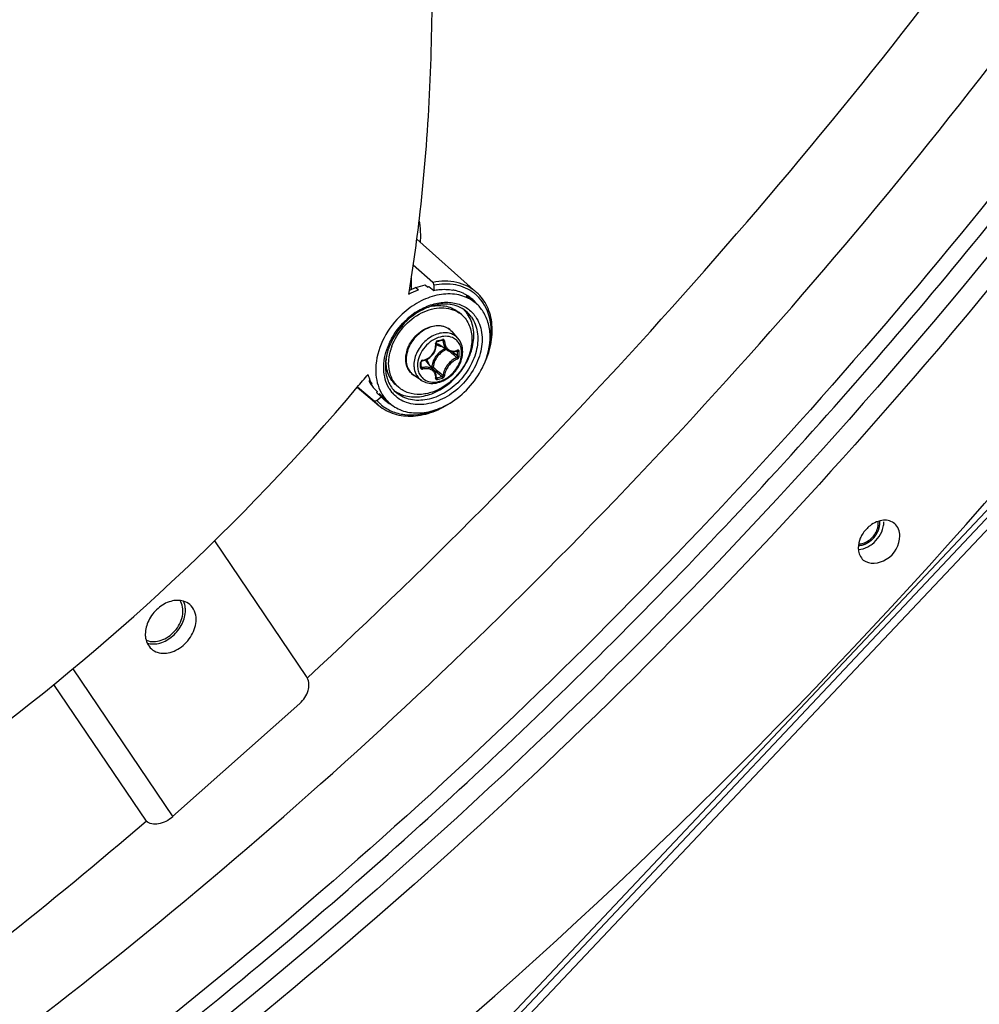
# Model space of a CAD drawing. Header units: millimetres. Extents: x 0 to 420, y 0 to 297.
# Tile 386 of 502: x 376 to 385, y 179 to 188. Entities that reach past the tile are written whole.
import ezdxf

# ---------------------------------------------------------------- set-up
doc = ezdxf.new("R2010")
doc.units = ezdxf.units.MM
doc.header["$LTSCALE"] = 23.1
doc.layers.get('0').update_dxf_attribs({"linetype": 'CONTINUOUS'})
doc.layers.add('02___PRT_ALL_AXES', color=7, linetype='CONTINUOUS')

msp = doc.modelspace()

# ---------------------------------------------------------------- linework, layer by layer
at = {"color": 7, "linetype": 'CONTINUOUS'}
for p, q in [((394.2525, 192.7103), (370.8129, 167.8505)), ((379.9991, 185.9781), (380.559, 185.4801)), ((370.8208, 168.0369), (387.5109, 185.7451)), ((387.5447, 185.7077), (370.8546, 167.9995)), ((380.1479, 185.5732), (379.9658, 185.7337)), ((379.9478, 185.507), (379.9478, 185.6123)), ((379.9242, 185.4638), (379.9301, 185.4992)), ((379.9247, 185.4631), (379.9305, 185.4987)), ((379.9898, 185.5254), (379.9301, 185.4992)), ((379.9898, 185.5254), (380.0143, 185.5052)), ((380.0764, 185.5504), (380.1009, 185.5302)), ((380.1131, 185.5357), (380.1113, 185.5319)), ((380.1131, 185.5357), (380.1578, 185.4991)), ((380.1578, 185.5472), (380.1578, 185.4991)), ((380.4619, 185.4503), (380.5442, 185.3846)), ((380.4195, 185.27), (380.3945, 185.2917)), ((380.1893, 185.0188), (380.2041, 185.0229)), ((380.2041, 185.0229), (380.213, 185.0254)), ((380.213, 185.0254), (380.2218, 185.028)), ((380.2218, 185.028), (380.2367, 185.0324)), ((380.2335, 185.0315), (380.2446, 185.0255)), ((380.2367, 185.0324), (380.2372, 185.0326)), ((380.2372, 185.0326), (380.2383, 185.0327)), ((380.2383, 185.0327), (380.2392, 185.0327)), ((380.2392, 185.0327), (380.24, 185.0324)), ((380.24, 185.0324), (380.2403, 185.0323)), ((380.3844, 185.0501), (380.329, 185.1126)), ((380.1638, 184.9202), (380.1695, 184.9322)), ((380.1695, 184.9322), (380.1742, 184.9445)), ((380.1742, 184.9445), (380.1777, 184.9571)), ((380.1777, 184.9571), (380.1801, 184.9699)), ((380.1801, 184.9699), (380.1813, 184.9828)), ((380.1805, 185.0076), (380.1808, 185.0092)), ((380.1805, 185.0062), (380.1805, 185.0076)), ((380.1814, 184.9957), (380.1805, 185.0062)), ((380.1808, 185.0092), (380.1812, 185.0107)), ((380.1812, 185.0107), (380.1819, 185.0122)), ((380.1813, 184.9828), (380.1814, 184.9957)), ((380.1819, 185.0122), (380.1827, 185.0137)), ((380.1827, 185.0137), (380.1837, 185.015)), ((380.1837, 185.015), (380.1849, 185.0162)), ((380.1849, 185.0162), (380.1861, 185.0172)), ((380.1861, 185.0172), (380.1874, 185.018)), ((380.1874, 185.018), (380.1887, 185.0186)), ((380.1887, 185.0186), (380.1893, 185.0188)), ((380.2904, 184.9363), (380.1976, 184.9939)), ((380.2903, 184.9364), (380.2941, 184.9342)), ((380.2941, 184.9342), (380.3025, 184.9301)), ((380.3025, 184.9301), (380.3113, 184.9271)), ((380.3597, 184.9271), (380.3697, 184.9302)), ((380.3697, 184.9302), (380.3772, 184.9332)), ((380.3743, 184.9321), (380.3813, 184.9283)), ((380.3781, 184.9339), (380.3772, 184.9332)), ((380.3772, 184.9332), (380.3785, 184.9337)), ((380.3785, 184.9337), (380.379, 184.9337)), ((380.0457, 184.8365), (380.047, 184.8374)), ((380.047, 184.8374), (380.0484, 184.8382)), ((380.0484, 184.8382), (380.0499, 184.8388)), ((380.0499, 184.8388), (380.0514, 184.8392)), ((380.0514, 184.8392), (380.0518, 184.8393)), ((380.0518, 184.8393), (380.0614, 184.8412)), ((380.0614, 184.8412), (380.0741, 184.8447)), ((380.0741, 184.8447), (380.0865, 184.8493)), ((380.0865, 184.8493), (380.0985, 184.855)), ((380.0985, 184.855), (380.11, 184.8618)), ((380.11, 184.8618), (380.1209, 184.8695)), ((380.1209, 184.8695), (380.1311, 184.8782)), ((380.1311, 184.8782), (380.1406, 184.8876)), ((380.1406, 184.8876), (380.1492, 184.8979)), ((380.1492, 184.8979), (380.157, 184.9088)), ((380.157, 184.9088), (380.1638, 184.9202)), ((380.3113, 184.9271), (380.3206, 184.925)), ((380.3206, 184.925), (380.3301, 184.9239)), ((380.3301, 184.9239), (380.3398, 184.9239)), ((380.3308, 184.9239), (380.3331, 184.9219)), ((380.3398, 184.9239), (380.3498, 184.925)), ((380.3498, 184.925), (380.3597, 184.9271)), ((380.041, 184.8287), (380.0413, 184.83)), ((380.041, 184.8279), (380.041, 184.8287)), ((380.0411, 184.8092), (380.041, 184.8279)), ((380.041, 184.7806), (380.0411, 184.8041)), ((380.041, 184.7802), (380.041, 184.7806)), ((380.0411, 184.7794), (380.041, 184.7802)), ((380.0411, 184.8041), (380.0411, 184.8092)), ((380.0411, 184.7875), (380.0504, 184.7751)), ((380.0413, 184.7787), (380.0411, 184.7794)), ((380.0413, 184.83), (380.0418, 184.8314)), ((380.0417, 184.7782), (380.0413, 184.7787)), ((380.0418, 184.8314), (380.0425, 184.8328)), ((380.0425, 184.8328), (380.0434, 184.8341)), ((380.0434, 184.8341), (380.0445, 184.8354)), ((380.0445, 184.8354), (380.0457, 184.8365)), ((380.1626, 184.7475), (380.0926, 184.8308)), ((380.1396, 184.7802), (380.136, 184.7792)), ((380.1492, 184.7634), (380.1826, 184.7351)), ((380.1674, 184.7412), (380.1626, 184.7474)), ((379.5556, 184.6701), (379.5538, 184.6441)), ((380.043, 184.6559), (379.9732, 184.7017)), ((380.1721, 184.7334), (380.1674, 184.7412)), ((380.1759, 184.725), (380.1721, 184.7334)), ((380.1787, 184.7161), (380.1759, 184.725)), ((380.1806, 184.7068), (380.1787, 184.7161)), ((380.1804, 184.6793), (380.1814, 184.6784)), ((380.1805, 184.6801), (380.1813, 184.6873)), ((380.1805, 184.6796), (380.1805, 184.6801)), ((380.1805, 184.6792), (380.1805, 184.6796)), ((380.1805, 184.6792), (380.1805, 184.6792)), ((380.1805, 184.6792), (380.1805, 184.6791)), ((380.1805, 184.6791), (380.1805, 184.6792)), ((380.1814, 184.6972), (380.1806, 184.7068)), ((380.1812, 184.6863), (380.1872, 184.6781)), ((380.1812, 184.6863), (380.1839, 184.6826)), ((380.1813, 184.6873), (380.1814, 184.6972)), ((380.1814, 184.6784), (380.1823, 184.6779)), ((379.4407, 184.5916), (379.6423, 184.4216)), ((379.4437, 184.5951), (379.5997, 184.4635)), ((379.5538, 184.6441), (379.5774, 184.622)), ((379.5696, 184.6178), (379.5701, 184.6171)), ((379.5697, 184.6179), (379.5701, 184.6171)), ((379.5774, 184.622), (379.5769, 184.6227)), ((379.5971, 184.5816), (379.6207, 184.5595)), ((379.8303, 184.5897), (379.8053, 184.6113)), ((379.6269, 184.553), (379.6217, 184.5428)), ((379.6646, 184.5026), (379.6217, 184.5428)), ((379.6246, 184.468), (379.6646, 184.5026)), ((379.6458, 184.5333), (379.7348, 184.4499)), ((379.6863, 184.4804), (379.6646, 184.5026)), ((378.9654, 181.8822), (378.1054, 183.154)), ((376.7761, 181.9541), (377.7133, 180.5682)), ((376.5968, 181.8064), (377.4628, 180.5256)), ((378.9725, 181.8702), (378.9747, 181.8722)), ((378.9735, 181.8689), (378.9757, 181.8709)), ((377.7114, 180.571), (378.9038, 181.6306))]:
    msp.add_line(p, q, dxfattribs=at)
for centre, radius, start, end in [((380.213, 184.9891), 0.5527, 100.3517, 101.70181), ((380.2641, 185.0968), 0.4116, 75.01192, 79.76012), ((380.271, 185.122), 0.3855, 65.30876, 75.04523), ((380.279, 185.1403), 0.3655, 59.91949, 65.24582), ((380.2815, 185.1447), 0.3604, 59.41092, 59.90667), ((380.2839, 185.1487), 0.3558, 51.38982, 59.42005), ((380.2329, 185.1498), 0.3867, 43.29663, 47.2978), ((380.3246, 185.1094), 0.3521, 51.40461, 60.36717), ((380.2855, 185.1509), 0.3531, 44.16412, 51.36607), ((380.2514, 185.1672), 0.3613, 39.0989, 43.29239), ((380.3012, 185.1703), 0.3829, 47.57215, 52.21409), ((380.2829, 185.1485), 0.3566, 38.9283, 44.15239), ((380.3005, 185.1696), 0.384, 42.93519, 47.56836), ((380.2414, 185.1151), 0.2837, 42.65384, 45.69266), ((380.2405, 185.1143), 0.2849, 42.00251, 42.65523), ((380.238, 185.1122), 0.2882, 34.71844, 41.98672), ((380.2753, 185.0829), 0.2877, 34.74605, 51.27615), ((380.3719, 184.7183), 0.6909, 130.90081, 132.28464), ((380.3625, 184.7296), 0.6763, 123.93803, 130.92049), ((380.2531, 185.0778), 0.2542, 49.1138, 56.51182), ((380.2138, 185.0105), 0.1539, 50.53518, 52.38989), ((380.214, 185.0107), 0.1537, 47.20358, 50.53486), ((380.2134, 185.0102), 0.1545, 41.53019, 47.1948), ((379.6593, 186.9583), 2.0045, 285.39308, 286.80749), ((380.28, 184.8271), 0.2432, 108.97867, 109.22935), ((380.3053, 184.7468), 0.6194, 158.58314, 159.04535), ((380.3166, 184.7423), 0.6316, 156.17979, 158.57638), ((380.2439, 184.7977), 0.5108, 159.68136, 163.43785), ((380.2449, 185.0702), 0.0898, 224.14979, 225.13489), ((380.2451, 185.0705), 0.0901, 225.16768, 238.19258), ((380.346, 184.7685), 0.202, 114.0645, 126.40526), ((372.1934, 175.3622), 12.5417, 49.56104, 49.72441), ((380.3357, 185.0366), 0.1071, 290.31697, 292.26307), ((380.3344, 185.0396), 0.1103, 292.2624, 294.07545), ((380.182, 184.7855), 0.4778, 172.64471, 173.57113), ((380.1927, 184.7841), 0.4886, 170.97582, 172.64116), ((380.109, 184.8389), 0.3988, 176.85024, 179.98581), ((380.0572, 184.8235), 0.0216, 99.06376, 106.76369), ((380.0236, 184.7729), 0.0902, 40.02572, 53.88647), ((380.3598, 184.7506), 0.2113, 135.09832, 148.10442), ((372.9285, 176.2236), 11.4092, 49.26308, 49.56466), ((372.35, 175.4256), 12.4061, 49.65654, 49.94798), ((378.9161, 184.9046), 1.4654, 0.00233, 0.92882), ((378.9647, 184.9046), 1.4168, 359.05537, 0.00295), ((378.9178, 184.9037), 1.4783, 0.0024, 0.92888), ((378.9669, 184.9037), 1.4292, 359.05547, 0.00301), ((377.8937, 184.7993), 2.1407, 0.00233, 0.64253), ((377.9738, 184.7993), 2.0607, 359.34524, 0.00194), ((380.0383, 184.7806), 0.00271, 351.60329, 359.32144), ((380.0083, 184.7725), 0.1114, 16.50857, 23.3442), ((387.8055, 193.8644), 11.8794, 229.89404, 230.16205), ((364.2923, 197.3664), 19.8161, 319.85896, 320.31525), ((379.9449, 184.8187), 0.4171, 194.7631, 200.91006), ((379.9182, 184.8084), 0.3885, 200.89904, 208.5514), ((387.2956, 193.1567), 11.0235, 229.81565, 230.16603), ((379.8124, 186.0652), 1.4368, 285.12112, 287.07727), ((379.813, 186.0633), 1.4495, 285.13021, 287.08635), ((386.8571, 192.7272), 10.3986, 230.16047, 230.51372), ((379.8791, 184.8224), 0.371, 208.72649, 210.70742), ((379.8738, 184.8192), 0.3648, 210.70555, 213.50232), ((379.8656, 184.8137), 0.3549, 213.62951, 220.83979), ((380.0082, 184.7408), 0.3128, 210.79009, 214.71405), ((380.0019, 184.7366), 0.3052, 214.72363, 222.49614), ((379.9867, 184.7493), 0.2748, 214.69889, 226.77666), ((379.9574, 184.787), 0.2824, 231.41242, 236.28994), ((379.9968, 184.7819), 0.2543, 221.70798, 229.09647), ((379.8836, 184.7869), 0.3476, 220.85046, 222.95488), ((379.9986, 184.7217), 0.3795, 208.25195, 208.50269), ((379.9903, 184.7171), 0.3701, 208.47923, 214.6989), ((379.8852, 184.7793), 0.3541, 233.68307, 237.60805), ((379.9777, 184.7084), 0.3548, 214.70639, 226.77538), ((379.9279, 184.7379), 0.3531, 226.82672, 227.61861), ((379.9276, 184.7377), 0.3527, 227.61889, 232.31606), ((379.8875, 184.783), 0.3585, 237.61027, 241.00823), ((379.8977, 184.7243), 0.396, 221.18357, 229.84642), ((379.9136, 184.7225), 0.3851, 221.37611, 225.97491), ((379.9122, 184.7211), 0.3831, 225.97758, 230.58978), ((379.9289, 184.7394), 0.3548, 232.32547, 237.56827), ((379.9322, 184.7446), 0.361, 237.57277, 242.53029), ((378.8656, 181.8148), 0.1204, 27.39696, 34.03294)]:
    msp.add_arc(centre, radius, start, end, dxfattribs=at)
for points, knots in [([(378.9757, 181.8709), (381.3571, 184.074), (385.6919, 188.9116), (389.8774, 195.8119), (392.3241, 201.6351), (394.0782, 207.3942), (394.6905, 211.8509), (394.7189, 214.7681)], [0, 0, 0, 0, 0.260218, 0.517594, 0.643305, 0.766, 1, 1, 1, 1]), ([(376.3864, 178.6276), (378.9724, 180.6185), (382.5671, 184.0162), (386.6173, 189.1506), (389.2512, 193.2623), (391.4281, 197.557), (393.6377, 203.3356), (394.5758, 207.869), (394.804, 210.8639)], [0, 0, 0, 0, 0.256713, 0.385748, 0.513858, 0.640132, 0.763745, 1, 1, 1, 1]), ([(395.384, 210.3616), (395.1558, 207.3667), (394.2177, 202.8333), (392.0081, 197.0548), (389.8312, 192.76), (387.1973, 188.6483), (383.1471, 183.5139), (379.5524, 180.1162), (376.9664, 178.1253)], [0, 0, 0, 0, 0.236255, 0.359868, 0.486142, 0.614252, 0.743287, 1, 1, 1, 1]), ([(377.0381, 177.9883), (378.7262, 179.2877), (381.9458, 182.1224), (386.1907, 186.9467), (389.7717, 192.241), (391.6735, 196.0355), (392.4809, 197.9697)], [0, 0, 0, 0, 0.250468, 0.502714, 0.753575, 1, 1, 1, 1]), ([(379.9305, 185.4987), (379.9666, 185.7221), (380.0968, 186.6717), (380.1434, 187.6318), (380.1434, 188.3639)], [0, 0, 0, 0, 0.236061, 1, 1, 1, 1]), ([(371.4392, 172.373), (373.0217, 173.2236), (379.2626, 177.0658), (384.6257, 182.3015), (387.9314, 186.7271)], [0, 0, 0, 0, 0.245426, 1, 1, 1, 1]), ([(380.021, 186.1479), (380.0238, 186.132), (380.033, 186.0665), (380.034, 186), (380.0307, 185.9501)], [0, 0, 0, 0, 0.243924, 1, 1, 1, 1]), ([(380.559, 185.4801), (380.5075, 185.5259), (380.3712, 185.5927), (380.2219, 185.5883), (380.1479, 185.5732)], [0, 0, 0, 0, 0.477261, 1, 1, 1, 1]), ([(380.1479, 185.5732), (380.1494, 185.5719), (380.1551, 185.5643), (380.1578, 185.5546), (380.1578, 185.5472)], [0, 0, 0, 0, 0.21372, 1, 1, 1, 1]), ([(380.5359, 185.473), (380.4862, 185.5115), (380.3603, 185.5658), (380.2251, 185.5608), (380.1578, 185.5472)], [0, 0, 0, 0, 0.477878, 1, 1, 1, 1]), ([(380.1578, 185.4991), (380.1731, 185.5021), (380.2324, 185.5111), (380.2935, 185.5098), (380.3372, 185.5019)], [0, 0, 0, 0, 0.259924, 1, 1, 1, 1]), ([(380.4986, 185.4154), (380.4545, 185.4406), (380.3499, 185.473), (380.1808, 185.4609), (380.011, 185.3947), (379.9091, 185.3204), (379.8619, 185.2767)], [0, 0, 0, 0, 0.220273, 0.459889, 0.721654, 1, 1, 1, 1]), ([(380.625, 184.7987), (380.655, 184.8594), (380.6995, 184.9841), (380.7134, 185.1753), (380.6693, 185.3496), (380.6001, 185.4436), (380.559, 185.4801)], [0, 0, 0, 0, 0.27766, 0.536254, 0.774759, 1, 1, 1, 1]), ([(380.6745, 184.9528), (380.6965, 185.0389), (380.71, 185.2121), (380.6353, 185.3735), (380.5816, 185.4311)], [0, 0, 0, 0, 0.530514, 1, 1, 1, 1]), ([(379.7648, 184.9751), (379.7896, 185.0418), (379.8661, 185.1659), (380.0073, 185.2771), (380.1348, 185.3261), (380.2287, 185.3394), (380.3173, 185.3288), (380.3703, 185.3051), (380.3934, 185.2899)], [0, 0, 0, 0, 0.270012, 0.538889, 0.665622, 0.784297, 0.895035, 1, 1, 1, 1]), ([(380.1341, 185.3502), (380.1144, 185.3441), (380.0342, 185.3138), (379.9615, 185.2649), (379.9133, 185.2212)], [0, 0, 0, 0, 0.24013, 1, 1, 1, 1]), ([(379.985, 185.2906), (380.0248, 185.3174), (380.1077, 185.3609), (380.2395, 185.3922), (380.3658, 185.3847), (380.4409, 185.352), (380.4726, 185.33)], [0, 0, 0, 0, 0.278079, 0.537425, 0.776313, 1, 1, 1, 1]), ([(380.4552, 185.3074), (380.4146, 185.3399), (380.305, 185.3829), (380.1907, 185.3677), (380.1341, 185.3502)], [0, 0, 0, 0, 0.4676, 1, 1, 1, 1]), ([(380.1341, 185.3496), (380.1809, 185.359), (380.2536, 185.3606), (380.3409, 185.3304), (380.3781, 185.3059), (380.3945, 185.2917)], [0, 0, 0, 0, 0.520566, 0.763512, 1, 1, 1, 1]), ([(380.6253, 184.7986), (380.664, 184.8845), (380.6981, 185.0236), (380.6724, 185.2006), (380.6366, 185.2771), (380.6137, 185.31)], [0, 0, 0, 0, 0.532157, 0.773654, 1, 1, 1, 1]), ([(379.8619, 185.2767), (379.7936, 185.2135), (379.681, 185.0674), (379.6243, 184.8903), (379.6165, 184.803)], [0, 0, 0, 0, 0.515032, 1, 1, 1, 1]), ([(379.9133, 185.2212), (379.8937, 185.2035), (379.8207, 185.1292), (379.7648, 185.0377), (379.7378, 184.9649)], [0, 0, 0, 0, 0.253634, 1, 1, 1, 1]), ([(379.7388, 184.9973), (379.7484, 185.019), (379.792, 185.1046), (379.8536, 185.1809), (379.9071, 185.2295)], [0, 0, 0, 0, 0.247118, 1, 1, 1, 1]), ([(380.5487, 185.2537), (380.5788, 185.2103), (380.6184, 185.1011), (380.6062, 184.9219), (380.5327, 184.7437), (380.408, 184.5884), (380.2484, 184.4756), (380.0733, 184.4207), (379.9036, 184.4339), (379.8109, 184.4932), (379.7769, 184.5304)], [0, 0, 0, 0, 0.111601, 0.235694, 0.371611, 0.512961, 0.65114, 0.778817, 0.893431, 1, 1, 1, 1]), ([(380.5116, 185.2469), (380.5395, 185.2067), (380.5766, 185.1061), (380.5671, 184.9406), (380.5016, 184.775), (380.3889, 184.6291), (380.2431, 184.5208), (380.0815, 184.464), (379.9229, 184.4681), (379.8327, 184.5169), (379.7985, 184.549)], [0, 0, 0, 0, 0.111188, 0.234535, 0.369608, 0.510439, 0.648802, 0.777413, 0.893182, 1, 1, 1, 1]), ([(379.8007, 184.5521), (379.8386, 184.5268), (379.9325, 184.4934), (380.0862, 184.5057), (380.2387, 184.5719), (380.3734, 184.6832), (380.4753, 184.8266), (380.5325, 184.9857), (380.5376, 185.143), (380.5014, 185.238), (380.4749, 185.2763)], [0, 0, 0, 0, 0.107975, 0.226362, 0.356798, 0.495317, 0.63487, 0.76804, 0.889766, 1, 1, 1, 1]), ([(380.4195, 185.27), (380.4347, 185.2569), (380.4623, 185.2264), (380.5034, 185.1519), (380.5146, 185.0862), (380.5146, 185.0424)], [0, 0, 0, 0, 0.238021, 0.481682, 1, 1, 1, 1]), ([(380.3077, 185.1325), (380.2914, 185.145), (380.252, 185.1642), (380.1846, 185.1696), (380.1139, 185.1531), (380.0457, 185.1169), (379.9854, 185.064), (379.9237, 184.98), (379.8993, 184.9023), (379.8993, 184.8522)], [0, 0, 0, 0, 0.104897, 0.216899, 0.338904, 0.47012, 0.607003, 0.744549, 1, 1, 1, 1]), ([(379.904, 184.9227), (379.9165, 184.9724), (379.9677, 185.066), (380.053, 185.13), (380.1004, 185.1495)], [0, 0, 0, 0, 0.499995, 1, 1, 1, 1]), ([(380.1004, 185.1495), (380.121, 185.158), (380.1629, 185.17), (380.2266, 185.1704), (380.2848, 185.1518), (380.3162, 185.127), (380.329, 185.1126)], [0, 0, 0, 0, 0.270574, 0.524505, 0.765155, 1, 1, 1, 1]), ([(380.5146, 185.0424), (380.5146, 184.9583), (380.4727, 184.8279), (380.3679, 184.688), (380.2656, 184.6007), (380.1506, 184.5425), (380.0321, 184.5184), (379.9201, 184.5318), (379.8562, 184.5672), (379.8303, 184.5897)], [0, 0, 0, 0, 0.256473, 0.394543, 0.531644, 0.662632, 0.784011, 0.89531, 1, 1, 1, 1]), ([(380.3149, 185.0943), (380.2973, 185.0997), (380.2586, 185.1047), (380.199, 185.0953), (380.1398, 185.0704), (380.0664, 185.0189), (379.9964, 184.9304), (379.972, 184.8425), (379.972, 184.8002)], [0, 0, 0, 0, 0.108641, 0.225762, 0.35139, 0.483442, 0.751147, 1, 1, 1, 1]), ([(380.1999, 185.0567), (380.173, 185.0473), (380.1211, 185.0182), (380.0405, 184.9368), (380.0059, 184.8504), (380.0059, 184.7945)], [0, 0, 0, 0, 0.249772, 0.51087, 1, 1, 1, 1]), ([(380.1913, 185.0257), (380.1864, 185.0243), (380.1775, 185.0174), (380.1746, 185.0065), (380.1752, 185.0014)], [0, 0, 0, 0, 0.497141, 1, 1, 1, 1]), ([(380.1913, 185.0257), (380.1914, 185.0248), (380.1915, 185.0225), (380.1908, 185.0192), (380.1893, 185.0188)], [0, 0, 0, 0, 0.348, 1, 1, 1, 1]), ([(380.3338, 185.0562), (380.3141, 185.0648), (380.2684, 185.0734), (380.2233, 185.0647), (380.2009, 185.057)], [0, 0, 0, 0, 0.475969, 1, 1, 1, 1]), ([(380.2389, 185.0394), (380.239, 185.0385), (380.2391, 185.0362), (380.2382, 185.0329), (380.2367, 185.0324)], [0, 0, 0, 0, 0.339767, 1, 1, 1, 1]), ([(380.258, 185.0253), (380.2577, 185.0298), (380.2545, 185.037), (380.2457, 185.0405), (380.2411, 185.0401), (380.2389, 185.0394)], [0, 0, 0, 0, 0.502703, 0.74499, 1, 1, 1, 1]), ([(380.2446, 185.0255), (380.2446, 185.0262), (380.244, 185.0289), (380.2421, 185.0313), (380.2403, 185.0323)], [0, 0, 0, 0, 0.264576, 1, 1, 1, 1]), ([(380.2446, 185.0255), (380.2456, 185.0072), (380.2532, 184.9726), (380.2767, 184.9449), (380.2903, 184.9364)], [0, 0, 0, 0, 0.531229, 1, 1, 1, 1]), ([(380.258, 185.0253), (380.2557, 185.0246), (380.2512, 185.0242), (380.2466, 185.0246), (380.2446, 185.0255)], [0, 0, 0, 0, 0.5364, 1, 1, 1, 1]), ([(380.258, 185.0253), (380.2588, 185.0129), (380.2631, 184.9891), (380.2794, 184.9582), (380.3046, 184.9368), (380.3253, 184.9311), (380.3356, 184.9304)], [0, 0, 0, 0, 0.279104, 0.533854, 0.769255, 1, 1, 1, 1]), ([(380.3844, 185.0501), (380.3753, 185.0603), (380.3539, 185.0786), (380.3283, 185.0902), (380.3149, 185.0943)], [0, 0, 0, 0, 0.49562, 1, 1, 1, 1]), ([(380.4188, 184.9138), (380.4188, 184.9294), (380.4153, 184.9598), (380.3985, 185.0015), (380.3709, 185.0352), (380.3467, 185.0505), (380.3338, 185.0562)], [0, 0, 0, 0, 0.267263, 0.518158, 0.759229, 1, 1, 1, 1]), ([(380.4287, 184.9249), (380.4287, 184.948), (380.4219, 184.9934), (380.3989, 185.0336), (380.3844, 185.0501)], [0, 0, 0, 0, 0.512429, 1, 1, 1, 1]), ([(379.7395, 184.5807), (379.7076, 184.6342), (379.674, 184.7692), (379.7017, 184.9026), (379.7269, 184.9683)], [0, 0, 0, 0, 0.469284, 1, 1, 1, 1]), ([(379.7378, 184.9649), (379.7346, 184.9563), (379.7229, 184.9223), (379.7144, 184.8872), (379.7102, 184.8608)], [0, 0, 0, 0, 0.255569, 1, 1, 1, 1]), ([(379.7352, 184.8174), (379.7352, 184.8277), (379.7369, 184.8702), (379.7451, 184.9124), (379.7543, 184.9433)], [0, 0, 0, 0, 0.242407, 1, 1, 1, 1]), ([(380.0537, 184.8448), (380.0715, 184.8477), (380.1065, 184.8608), (380.1482, 184.898), (380.1738, 184.9472), (380.1773, 184.984), (380.1752, 185.0014)], [0, 0, 0, 0, 0.24849, 0.504031, 0.757203, 1, 1, 1, 1]), ([(380.2261, 184.9311), (380.2182, 184.9253), (380.1882, 184.8999), (380.165, 184.8665), (380.1536, 184.8395)], [0, 0, 0, 0, 0.251119, 1, 1, 1, 1]), ([(380.1752, 185.0013), (380.1766, 185.0018), (380.1788, 185.0025), (380.1807, 185.0046), (380.1806, 185.0055)], [0, 0, 0, 0, 0.63264, 1, 1, 1, 1]), ([(380.1813, 184.9938), (380.1845, 184.9914), (380.1986, 184.9824), (380.2148, 184.9772), (380.2272, 184.9754)], [0, 0, 0, 0, 0.245283, 1, 1, 1, 1]), ([(380.2776, 184.9443), (380.2715, 184.942), (380.2468, 184.9308), (380.2246, 184.9142), (380.2101, 184.8997)], [0, 0, 0, 0, 0.242416, 1, 1, 1, 1]), ([(380.3356, 184.9304), (380.3386, 184.9302), (380.3513, 184.9301), (380.3639, 184.9329), (380.3728, 184.9362)], [0, 0, 0, 0, 0.242499, 1, 1, 1, 1]), ([(380.3794, 184.9389), (380.3795, 184.9384), (380.3795, 184.9366), (380.3789, 184.9347), (380.3781, 184.9339)], [0, 0, 0, 0, 0.296838, 1, 1, 1, 1]), ([(380.3813, 184.9283), (380.3813, 184.9289), (380.3813, 184.9309), (380.3802, 184.933), (380.3789, 184.9337)], [0, 0, 0, 0, 0.295427, 1, 1, 1, 1]), ([(380.3959, 184.9277), (380.3958, 184.9317), (380.3935, 184.9384), (380.3854, 184.9408), (380.3814, 184.9397), (380.3794, 184.9389)], [0, 0, 0, 0, 0.500392, 0.734456, 1, 1, 1, 1]), ([(379.7072, 184.839), (379.7022, 184.7944), (379.7044, 184.7074), (379.7377, 184.626), (379.7607, 184.5928)], [0, 0, 0, 0, 0.526184, 1, 1, 1, 1]), ([(379.8053, 184.6114), (379.7901, 184.6245), (379.7624, 184.655), (379.7214, 184.7295), (379.7102, 184.7952), (379.7102, 184.839)], [0, 0, 0, 0, 0.238021, 0.481682, 1, 1, 1, 1]), ([(379.8956, 184.8579), (379.8956, 184.8632), (379.8964, 184.885), (379.8999, 184.9067), (379.904, 184.9227)], [0, 0, 0, 0, 0.244438, 1, 1, 1, 1]), ([(379.9732, 184.7017), (379.961, 184.7097), (379.9386, 184.7293), (379.905, 184.78), (379.8956, 184.827), (379.8956, 184.8579)], [0, 0, 0, 0, 0.241984, 0.486768, 1, 1, 1, 1]), ([(379.8993, 184.8522), (379.8993, 184.8222), (379.9081, 184.7768), (379.9403, 184.728), (379.9616, 184.7093), (379.9732, 184.7017)], [0, 0, 0, 0, 0.517982, 0.760912, 1, 1, 1, 1]), ([(380.0298, 184.705), (380.0402, 184.6882), (380.0692, 184.6584), (380.1293, 184.6369), (380.197, 184.64), (380.2651, 184.6659), (380.3273, 184.7114), (380.3922, 184.7891), (380.4188, 184.8649), (380.4188, 184.9138)], [0, 0, 0, 0, 0.105488, 0.213714, 0.331476, 0.460622, 0.598286, 0.738716, 1, 1, 1, 1]), ([(380.0509, 184.8442), (380.0463, 184.8428), (380.0381, 184.8373), (380.0343, 184.8278), (380.0343, 184.8233)], [0, 0, 0, 0, 0.515676, 1, 1, 1, 1]), ([(380.043, 184.6559), (380.0601, 184.6446), (380.0999, 184.6283), (380.1655, 184.6256), (380.2323, 184.6429), (380.2954, 184.6778), (380.3505, 184.7275), (380.4068, 184.806), (380.4287, 184.8782), (380.4287, 184.9249)], [0, 0, 0, 0, 0.11076, 0.226584, 0.349536, 0.479279, 0.613227, 0.747471, 1, 1, 1, 1]), ([(380.0537, 184.8448), (380.0537, 184.8435), (380.0537, 184.8416), (380.0525, 184.8394), (380.0518, 184.8393)], [0, 0, 0, 0, 0.650306, 1, 1, 1, 1]), ([(380.1106, 184.8166), (380.1092, 184.8198), (380.1033, 184.832), (380.0948, 184.8429), (380.0875, 184.8498)], [0, 0, 0, 0, 0.255247, 1, 1, 1, 1]), ([(380.1536, 184.8395), (380.1516, 184.8346), (380.1445, 184.8155), (380.1404, 184.7953), (380.1396, 184.7802)], [0, 0, 0, 0, 0.258896, 1, 1, 1, 1]), ([(380.1804, 184.8622), (380.1763, 184.8556), (380.1622, 184.8297), (380.1538, 184.8002), (380.1527, 184.7784)], [0, 0, 0, 0, 0.261592, 1, 1, 1, 1]), ([(380.374, 184.8685), (380.3574, 184.8624), (380.3247, 184.8431), (380.2846, 184.8025), (380.2556, 184.7544), (380.2457, 184.7187), (380.2446, 184.7018)], [0, 0, 0, 0, 0.24174, 0.507568, 0.769195, 1, 1, 1, 1]), ([(380.3794, 184.856), (380.3639, 184.8501), (380.3334, 184.8318), (380.2959, 184.7937), (380.2686, 184.7486), (380.2592, 184.7153), (380.258, 184.6995)], [0, 0, 0, 0, 0.241461, 0.507728, 0.769702, 1, 1, 1, 1]), ([(380.374, 184.8685), (380.3751, 184.869), (380.3792, 184.872), (380.3815, 184.8774), (380.3813, 184.8812)], [0, 0, 0, 0, 0.233629, 1, 1, 1, 1]), ([(380.3794, 184.856), (380.3797, 184.8596), (380.378, 184.8644), (380.3749, 184.8679), (380.374, 184.8685)], [0, 0, 0, 0, 0.766459, 1, 1, 1, 1]), ([(380.3794, 184.856), (380.3817, 184.8569), (380.3902, 184.8623), (380.3958, 184.8725), (380.3959, 184.8802)], [0, 0, 0, 0, 0.2401, 1, 1, 1, 1]), ([(380.3959, 184.9277), (380.3935, 184.9267), (380.3885, 184.9261), (380.3833, 184.927), (380.3813, 184.9283)], [0, 0, 0, 0, 0.520163, 1, 1, 1, 1]), ([(380.3959, 184.8802), (380.3935, 184.8791), (380.3884, 184.8786), (380.3833, 184.8798), (380.3813, 184.8812)], [0, 0, 0, 0, 0.516682, 1, 1, 1, 1]), ([(379.6165, 184.803), (379.6144, 184.7794), (379.6118, 184.6904), (379.6333, 184.5997), (379.6642, 184.5421)], [0, 0, 0, 0, 0.265545, 1, 1, 1, 1]), ([(379.807, 184.6127), (379.7834, 184.6391), (379.746, 184.7049), (379.7352, 184.7792), (379.7352, 184.8174)], [0, 0, 0, 0, 0.481107, 1, 1, 1, 1]), ([(379.972, 184.8002), (379.972, 184.7929), (379.9733, 184.7651), (379.9804, 184.7373), (379.9892, 184.7187)], [0, 0, 0, 0, 0.261199, 1, 1, 1, 1]), ([(380.0059, 184.7945), (380.0059, 184.7784), (380.0095, 184.747), (380.0218, 184.7178), (380.0298, 184.705)], [0, 0, 0, 0, 0.516185, 1, 1, 1, 1]), ([(380.0343, 184.8233), (380.0352, 184.8235), (380.0378, 184.8241), (380.041, 184.8261), (380.041, 184.8279)], [0, 0, 0, 0, 0.335626, 1, 1, 1, 1]), ([(380.0343, 184.7758), (380.0352, 184.7759), (380.0377, 184.7765), (380.0407, 184.7784), (380.041, 184.7802)], [0, 0, 0, 0, 0.321323, 1, 1, 1, 1]), ([(380.0343, 184.7758), (380.0343, 184.7736), (380.0352, 184.7691), (380.0413, 184.7619), (380.0492, 184.761), (380.0537, 184.762)], [0, 0, 0, 0, 0.245151, 0.483798, 1, 1, 1, 1]), ([(380.0417, 184.7782), (380.0426, 184.777), (380.0454, 184.775), (380.0487, 184.7748), (380.0504, 184.7751)], [0, 0, 0, 0, 0.481798, 1, 1, 1, 1]), ([(380.1626, 184.7475), (380.1568, 184.7544), (380.1421, 184.7665), (380.1146, 184.7771), (380.0831, 184.7803), (380.0613, 184.7775), (380.0504, 184.7751)], [0, 0, 0, 0, 0.222882, 0.461558, 0.720944, 1, 1, 1, 1]), ([(380.0537, 184.762), (380.0537, 184.7644), (380.0529, 184.7689), (380.0515, 184.7733), (380.0504, 184.7751)], [0, 0, 0, 0, 0.526671, 1, 1, 1, 1]), ([(380.166, 184.7265), (380.1613, 184.7344), (380.148, 184.749), (380.1205, 184.7623), (380.088, 184.767), (380.0653, 184.7645), (380.0537, 184.762)], [0, 0, 0, 0, 0.221381, 0.457911, 0.717649, 1, 1, 1, 1]), ([(380.1396, 184.7803), (380.1419, 184.7808), (380.1465, 184.7809), (380.151, 184.7796), (380.1527, 184.7784)], [0, 0, 0, 0, 0.526419, 1, 1, 1, 1]), ([(380.1396, 184.7803), (380.1396, 184.7797), (380.1398, 184.7773), (380.1403, 184.775), (380.1409, 184.7733)], [0, 0, 0, 0, 0.234277, 1, 1, 1, 1]), ([(380.1452, 184.7682), (380.1481, 184.7697), (380.1513, 184.7732), (380.1526, 184.7774), (380.1527, 184.7784)], [0, 0, 0, 0, 0.762591, 1, 1, 1, 1]), ([(379.9892, 184.7187), (379.9951, 184.7059), (380.0102, 184.6821), (380.0315, 184.6634), (380.043, 184.6559)], [0, 0, 0, 0, 0.504391, 1, 1, 1, 1]), ([(380.1752, 184.6756), (380.1764, 184.6845), (380.1764, 184.7023), (380.1703, 184.7192), (380.166, 184.7265)], [0, 0, 0, 0, 0.513521, 1, 1, 1, 1]), ([(380.1752, 184.6756), (380.1749, 184.6737), (380.1751, 184.6697), (380.1802, 184.663), (380.1874, 184.663), (380.1913, 184.6641)], [0, 0, 0, 0, 0.250198, 0.477776, 1, 1, 1, 1]), ([(380.1752, 184.6756), (380.1759, 184.6758), (380.1781, 184.6765), (380.1803, 184.6784), (380.1805, 184.6801)], [0, 0, 0, 0, 0.303916, 1, 1, 1, 1]), ([(380.1823, 184.6779), (380.1826, 184.6778), (380.1842, 184.6774), (380.1859, 184.6777), (380.1872, 184.6781)], [0, 0, 0, 0, 0.220787, 1, 1, 1, 1]), ([(380.1913, 184.6641), (380.1916, 184.6666), (380.1908, 184.6716), (380.1888, 184.6763), (380.1872, 184.6781)], [0, 0, 0, 0, 0.510568, 1, 1, 1, 1]), ([(380.2343, 184.6917), (380.2356, 184.692), (380.2401, 184.6939), (380.2442, 184.6982), (380.2446, 184.7018)], [0, 0, 0, 0, 0.265099, 1, 1, 1, 1]), ([(380.2389, 184.6778), (380.2392, 184.6803), (380.2383, 184.6854), (380.236, 184.69), (380.2343, 184.6917)], [0, 0, 0, 0, 0.50766, 1, 1, 1, 1]), ([(380.2389, 184.6778), (380.2413, 184.6785), (380.2502, 184.6829), (380.2575, 184.6922), (380.258, 184.6995)], [0, 0, 0, 0, 0.257299, 1, 1, 1, 1]), ([(380.258, 184.6996), (380.2547, 184.6984), (380.2494, 184.6986), (380.2454, 184.7011), (380.2446, 184.7018)], [0, 0, 0, 0, 0.768189, 1, 1, 1, 1]), ([(374.3398, 180.1869), (374.823, 180.4906), (376.6831, 181.7598), (378.3574, 183.3066), (379.4409, 184.5915)], [0, 0, 0, 0, 0.253487, 1, 1, 1, 1]), ([(379.6246, 184.468), (379.6227, 184.4663), (379.6157, 184.4614), (379.6044, 184.4595), (379.5997, 184.4635)], [0, 0, 0, 0, 0.295911, 1, 1, 1, 1]), ([(379.6423, 184.4216), (379.6847, 184.3858), (379.7888, 184.3304), (379.9695, 184.3124), (380.1583, 184.3552), (380.2762, 184.4186), (380.3323, 184.4579)], [0, 0, 0, 0, 0.224996, 0.463447, 0.722183, 1, 1, 1, 1]), ([(379.669, 184.4251), (379.7008, 184.3989), (379.7752, 184.356), (379.9518, 184.3174), (380.0935, 184.3464), (380.1808, 184.3827)], [0, 0, 0, 0, 0.230481, 0.471216, 1, 1, 1, 1]), ([(379.7348, 184.4499), (379.7696, 184.4172), (379.8568, 184.3647), (380.0122, 184.342), (380.1777, 184.3729), (380.2823, 184.4247), (380.3325, 184.4573)], [0, 0, 0, 0, 0.223725, 0.460864, 0.719788, 1, 1, 1, 1]), ([(378.9038, 181.6306), (378.9389, 181.6618), (378.9911, 181.7374), (378.9911, 181.8344), (378.9725, 181.8702)], [0, 0, 0, 0, 0.538285, 1, 1, 1, 1]), ([(353.4105, 169.9695), (355.4863, 170.1117), (359.7227, 170.8215), (365.9259, 172.9975), (371.9491, 176.234), (375.6786, 179.0011), (377.4628, 180.5256)], [0, 0, 0, 0, 0.23396, 0.479862, 0.736111, 1, 1, 1, 1]), ([(377.7133, 180.5682), (377.6936, 180.5512), (377.6503, 180.523), (377.5664, 180.4932), (377.4923, 180.5), (377.4628, 180.5256)], [0, 0, 0, 0, 0.289547, 0.56496, 1, 1, 1, 1])]:
    msp.add_open_spline(points, degree=3, knots=knots, dxfattribs=at)
for points in [[(379.9242, 185.4639), (379.9531, 185.4798), (379.9833, 185.4937), (380.0143, 185.5052)], [(379.9898, 185.5254), (380.0179, 185.5358), (380.0469, 185.5443), (380.0764, 185.5504)], [(380.4726, 185.33), (380.5021, 185.3095), (380.5283, 185.2832), (380.5487, 185.2537)], [(380.6137, 185.31), (380.5944, 185.3379), (380.5707, 185.3634), (380.5442, 185.3846)], [(380.3325, 184.4573), (380.4581, 184.5391), (380.5636, 184.662), (380.6253, 184.7986)]]:
    msp.add_open_spline(points, degree=3, dxfattribs=at)
at = {"color": 2, "linetype": 'CONTINUOUS'}
for points, knots in [([(384.3263, 183.26), (384.3268, 183.2617), (384.3278, 183.265), (384.329, 183.2691), (384.3299, 183.2719), (384.3304, 183.2736), (384.3307, 183.2753), (384.3312, 183.2774), (384.3318, 183.28), (384.3324, 183.2826), (384.3329, 183.2847), (384.3333, 183.2864), (384.3335, 183.2881), (384.3339, 183.2909), (384.3344, 183.2942), (384.3349, 183.297), (384.3351, 183.2987), (384.3353, 183.2999), (384.3354, 183.3011), (384.3355, 183.3028), (384.3357, 183.3057), (384.3359, 183.3091), (384.3362, 183.312), (384.3363, 183.3137), (384.3362, 183.3152), (384.3362, 183.3172), (384.3362, 183.3196), (384.3362, 183.3219), (384.3361, 183.3239), (384.3361, 183.3255), (384.336, 183.3271), (384.3357, 183.3299), (384.3353, 183.334), (384.335, 183.3373), (384.3349, 183.3389)], [0, 0, 0, 0, 0.0625, 0.125, 0.15625, 0.171875, 0.1875, 0.21875, 0.25, 0.28125, 0.3125, 0.328125, 0.34375, 0.375, 0.4375, 0.46875, 0.484375, 0.5, 0.515625, 0.53125, 0.5625, 0.625, 0.65625, 0.671875, 0.6875, 0.71875, 0.75, 0.78125, 0.8125, 0.828125, 0.84375, 0.875, 0.9375, 1, 1, 1, 1]), ([(384.1372, 183.1091), (384.1396, 183.1094), (384.1443, 183.11), (384.1514, 183.1109), (384.1573, 183.1116), (384.1614, 183.1121), (384.1638, 183.1124), (384.1656, 183.1126), (384.1671, 183.1128), (384.1682, 183.1129), (384.169, 183.113), (384.1696, 183.1131), (384.1702, 183.1133), (384.1712, 183.1136), (384.1734, 183.1143), (384.1764, 183.1154), (384.1813, 183.117), (384.1861, 183.1186), (384.191, 183.1202), (384.1947, 183.1215), (384.1977, 183.1225), (384.2001, 183.1233), (384.2015, 183.1238), (384.2024, 183.1241), (384.203, 183.1243), (384.2037, 183.1247), (384.2046, 183.1252), (384.2064, 183.1261), (384.209, 183.1275), (384.2124, 183.1295), (384.2171, 183.132), (384.2217, 183.1346), (384.2263, 183.1371), (384.2292, 183.1387), (384.2316, 183.14), (384.2333, 183.141), (384.2348, 183.1417), (384.2358, 183.1426), (384.2369, 183.1435), (384.2383, 183.1446), (384.2404, 183.1463), (384.2443, 183.1493), (384.2486, 183.1528), (384.2529, 183.1562), (384.2562, 183.1588), (384.2589, 183.161), (384.2611, 183.1627), (384.2625, 183.1638), (384.2635, 183.1647), (384.2647, 183.1655), (384.2658, 183.1668), (384.2672, 183.1684), (384.2691, 183.1705), (384.2715, 183.1731), (384.2753, 183.1772), (384.2791, 183.1814), (384.2828, 183.1855), (384.2857, 183.1887), (384.2878, 183.191), (384.2892, 183.1926), (384.2899, 183.1933), (384.2907, 183.1941), (384.2914, 183.1953), (384.2923, 183.1967), (384.2938, 183.199), (384.2957, 183.2019), (384.2979, 183.2053), (384.301, 183.2099), (384.304, 183.2145), (384.307, 183.2191), (384.3088, 183.222), (384.3102, 183.224), (384.3108, 183.225), (384.3112, 183.2256), (384.3115, 183.2262), (384.3118, 183.227), (384.3124, 183.2283), (384.3133, 183.2305), (384.3147, 183.2336), (384.3169, 183.2387), (384.3197, 183.245), (384.323, 183.2525), (384.3252, 183.2575), (384.3263, 183.26)], [0, 0, 0, 0, 0.03125, 0.0625, 0.09375, 0.109375, 0.117188, 0.125, 0.132812, 0.136719, 0.140625, 0.142578, 0.144531, 0.148438, 0.15625, 0.171875, 0.1875, 0.21875, 0.234375, 0.25, 0.265625, 0.273438, 0.28125, 0.283203, 0.285156, 0.289062, 0.292969, 0.296875, 0.3125, 0.328125, 0.34375, 0.375, 0.390625, 0.40625, 0.414062, 0.421875, 0.429688, 0.433594, 0.4375, 0.445312, 0.453125, 0.46875, 0.5, 0.515625, 0.53125, 0.546875, 0.554688, 0.5625, 0.566406, 0.570312, 0.578125, 0.585938, 0.59375, 0.609375, 0.625, 0.65625, 0.671875, 0.6875, 0.703125, 0.707031, 0.710938, 0.714844, 0.71875, 0.726562, 0.734375, 0.75, 0.765625, 0.78125, 0.8125, 0.828125, 0.84375, 0.851562, 0.855469, 0.857422, 0.859375, 0.863281, 0.867188, 0.875, 0.890625, 0.90625, 0.9375, 0.96875, 1, 1, 1, 1])]:
    msp.add_open_spline(points, degree=3, knots=knots, dxfattribs=at)
at = {"layer": '02___PRT_ALL_AXES', "color": 7, "linetype": 'CONTINUOUS'}
for centre, radius, start, end in [((384.4256, 183.0601), 0.2958, 127.63283, 137.3516), ((384.1406, 183.3196), 0.182, 341.28878, 346.09883), ((384.4103, 183.0686), 0.2783, 149.28465, 157.05859), ((384.4268, 183.0589), 0.2975, 137.34268, 149.30556), ((384.3189, 183.0869), 0.1842, 179.98014, 185.18544), ((377.5263, 182.3624), 0.1532, 245.31383, 253.93511)]:
    msp.add_arc(centre, radius, start, end, dxfattribs=at)
for points, knots in [([(392.6269, 197.9084), (391.0072, 193.9955), (386.6342, 186.5576), (380.5409, 180.458), (377.1427, 177.8521)], [0, 0, 0, 0, 0.497213, 1, 1, 1, 1]), ([(387.0803, 187.7248), (386.376, 186.7675), (383.4366, 183.0565), (379.9713, 179.7601), (377.1507, 177.6138)], [0, 0, 0, 0, 0.25112, 1, 1, 1, 1]), ([(384.3172, 183.2759), (384.3184, 183.2808), (384.3223, 183.3), (384.3227, 183.32), (384.3205, 183.3344)], [0, 0, 0, 0, 0.261278, 1, 1, 1, 1]), ([(384.3692, 183.2835), (384.3709, 183.2912), (384.3735, 183.3064), (384.3744, 183.3218), (384.3744, 183.3294)], [0, 0, 0, 0, 0.509074, 1, 1, 1, 1]), ([(384.1389, 183.124), (384.176, 183.1238), (384.2528, 183.157), (384.3001, 183.2232), (384.3129, 183.2612)], [0, 0, 0, 0, 0.480589, 1, 1, 1, 1]), ([(384.1821, 182.9732), (384.2364, 182.9262), (384.4382, 182.9548), (384.5244, 183.1151), (384.5244, 183.1995)], [0, 0, 0, 0, 0.459695, 1, 1, 1, 1]), ([(377.8136, 182.5879), (377.7755, 182.5992), (377.685, 182.5943), (377.5675, 182.5252), (377.4806, 182.4152), (377.4552, 182.3231), (377.4552, 182.2789)], [0, 0, 0, 0, 0.224591, 0.481778, 0.750312, 1, 1, 1, 1]), ([(377.4839, 182.2152), (377.5275, 182.2026), (377.6333, 182.2177), (377.7525, 182.3158), (377.8199, 182.4537), (377.8053, 182.5579), (377.781, 182.5943)], [0, 0, 0, 0, 0.235048, 0.506767, 0.773629, 1, 1, 1, 1]), ([(377.8315, 182.503), (377.8315, 182.5106), (377.8301, 182.5396), (377.8228, 182.5685), (377.8138, 182.588)], [0, 0, 0, 0, 0.261057, 1, 1, 1, 1]), ([(377.9315, 182.4164), (377.9315, 182.4431), (377.9228, 182.4954), (377.892, 182.5393), (377.8734, 182.5555)], [0, 0, 0, 0, 0.52, 1, 1, 1, 1]), ([(377.4731, 182.1939), (377.5112, 182.1826), (377.6017, 182.1875), (377.7192, 182.2566), (377.8061, 182.3667), (377.8315, 182.4588), (377.8315, 182.503)], [0, 0, 0, 0, 0.224591, 0.481778, 0.750312, 1, 1, 1, 1]), ([(377.5133, 182.1397), (377.5292, 182.126), (377.5682, 182.1044), (377.6366, 182.0962), (377.7091, 182.1109), (377.8038, 182.159), (377.8975, 182.2587), (377.9315, 182.365), (377.9315, 182.4164)], [0, 0, 0, 0, 0.104878, 0.216379, 0.337977, 0.469202, 0.743067, 1, 1, 1, 1]), ([(377.4552, 182.2789), (377.4552, 182.2713), (377.4566, 182.2422), (377.4639, 182.2133), (377.4729, 182.1939)], [0, 0, 0, 0, 0.261057, 1, 1, 1, 1])]:
    msp.add_open_spline(points, degree=3, knots=knots, dxfattribs=at)
for points in [[(384.3724, 183.3457), (384.3267, 183.3428), (384.2813, 183.3223), (384.245, 183.2944)], [(384.2641, 183.122), (384.3149, 183.1612), (384.3554, 183.2208), (384.3692, 183.2835)], [(384.4769, 183.3133), (384.4493, 183.3372), (384.4088, 183.348), (384.3724, 183.3457)], [(384.5244, 183.1995), (384.5244, 183.2406), (384.5079, 183.2863), (384.4769, 183.3133)], [(384.154, 183.1771), (384.142, 183.1488), (384.1347, 183.1177), (384.1347, 183.087)], [(384.1367, 183.0707), (384.1665, 183.0726), (384.1963, 183.082), (384.2229, 183.0957)], [(384.2229, 183.0957), (384.2374, 183.1032), (384.2512, 183.1121), (384.2641, 183.122)], [(384.1354, 183.0703), (384.1387, 183.0345), (384.155, 182.9968), (384.1821, 182.9732)], [(377.8734, 182.5555), (377.8562, 182.5703), (377.8353, 182.5815), (377.8136, 182.5879)], [(377.4729, 182.1939), (377.4824, 182.1734), (377.4963, 182.1545), (377.5133, 182.1397)]]:
    msp.add_open_spline(points, degree=3, dxfattribs=at)

doc.saveas('drawing.dxf')
